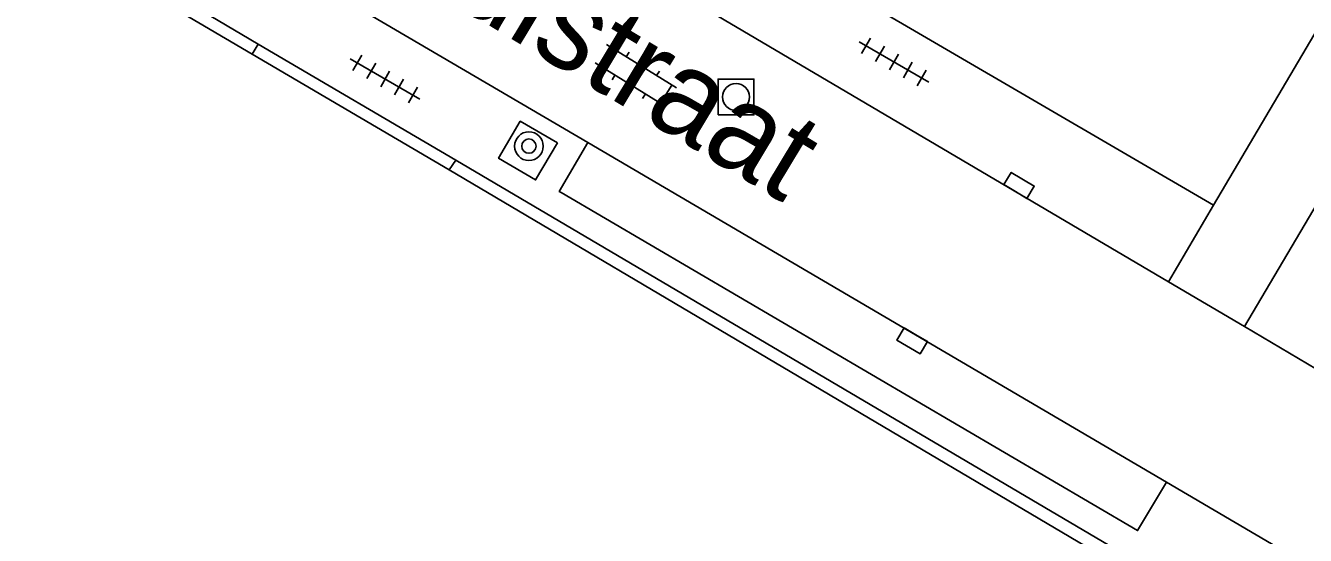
# Model space of a CAD drawing. Extents: x 132999 to 136000, y 398499 to 400501.
# Drawn here: x 133431.33 to 133467.1, y 399436.06 to 399450.3 of the extents above; entities that cross this region are included whole.
import ezdxf

# ---------------------------------------------------------------- set-up
doc = ezdxf.new("R2010")
doc.units = 0
for name, color, linetype in [('gg-afsc-hekwerk', 7, 'Continuous'), ('gg-anno-openbare ruimte label', 7, 'Continuous'), ('gg-knt-verharding', 7, 'Continuous'), ('gg-knt-verharding nz', 7, 'Continuous'), ('gt-grn-weggrens', 7, 'Continuous'), ('gt-symb-boom', 7, 'Continuous'), ('gt-symb-klinker verharding', 7, 'Continuous'), ('gt-symb-kolk', 7, 'Continuous'), ('gt-symb-rioolschacht', 7, 'Continuous'), ('gt-symb-tegel verharding', 7, 'Continuous')]:
    doc.layers.add(name, color=color, linetype=linetype)

# ---------------------------------------------------------------- blocks, each defined once
blk = doc.blocks.new('gt0-KOLK')
at = {"layer": 'gt-symb-kolk'}
blk.add_lwpolyline([(0, 0), (0.375, 0), (0.375, 0.4), (-0.375, 0.4), (-0.375, 0), (0, 0)], dxfattribs=at)
blk = doc.blocks.new('gt0-RS')
at = {"layer": 'gt-symb-rioolschacht'}
blk.add_lwpolyline([(-0.5, -0.5), (0.5, -0.5), (0.5, 0.5), (-0.5, 0.5)], close=True, dxfattribs=at)
blk.add_circle((0, 0), 0.375, dxfattribs=at)
blk = doc.blocks.new('gt0-KL1')
at = {"layer": 'gt-symb-klinker verharding'}
for p, q in [((-0.5, 0.3), (-0.5, 0.45)), ((0.5, 0.3), (0.5, 0.45)), ((-1.15, 0.3), (1.15, 0.3)), ((-1, -0.3), (-1, 0.3)), ((0, -0.3), (0, 0.3)), ((1, -0.3), (1, 0.3)), ((-1.15, -0.3), (1.15, -0.3)), ((-0.5, -0.45), (-0.5, -0.3)), ((0.5, -0.45), (0.5, -0.3))]:
    blk.add_line(p, q, dxfattribs=at)
blk = doc.blocks.new('gt0-TEG1')
at = {"layer": 'gt-symb-tegel verharding'}
for p, q in [((-1.125, 0), (1.125, 0)), ((-0.9, -0.25), (-0.9, 0.25)), ((-0.45, -0.25), (-0.45, 0.25)), ((0, -0.25), (0, 0.25)), ((0.45, -0.25), (0.45, 0.25)), ((0.9, -0.25), (0.9, 0.25))]:
    blk.add_line(p, q, dxfattribs=at)
blk = doc.blocks.new('gt0-BOOM')
at = {"layer": 'gt-symb-boom'}
for radius in [0.4, 0.2]:
    blk.add_circle((0, 0), radius, dxfattribs=at)

msp = doc.modelspace()

# ---------------------------------------------------------------- linework, layer by layer
at = {"layer": 'gg-afsc-hekwerk'}
for p, q in [((133443.165, 399446.269), (133437.659, 399449.504)), ((133465.673, 399432.969), (133443.165, 399446.269))]:
    msp.add_line(p, q, dxfattribs=at)
msp.add_lwpolyline([(133437.659, 399449.504), (133427.65, 399455.387), (133427.475, 399454.448)], dxfattribs=at)
at = {"layer": 'gg-knt-verharding'}
for p, q in [((133492.479, 399492.732), (133464.53, 399445.28)), ((133439.06, 399457.414), (133463.271, 399443.145)), ((133437.827, 399449.777), (133425.837, 399456.916)), ((133464.53, 399445.28), (133445.851, 399456.186)), ((133438.518, 399452.032), (133447.043, 399447.032)), ((133437.659, 399449.504), (133437.827, 399449.777)), ((133437.827, 399449.777), (133443.353, 399446.537)), ((133443.353, 399446.537), (133443.165, 399446.269)), ((133465.858, 399433.278), (133443.353, 399446.537)), ((133465.4, 399441.89), (133468.286, 399446.791)), ((133463.271, 399443.145), (133465.4, 399441.89)), ((133465.4, 399441.89), (133469.747, 399439.319)), ((133467.059, 399435.287), (133463.213, 399437.547))]:
    msp.add_line(p, q, dxfattribs=at)
for points in [[(133446.191, 399447.022), (133445.156, 399447.629), (133444.549, 399446.594), (133445.584, 399445.987), (133446.191, 399447.022)], [(133447.043, 399447.032), (133446.244, 399445.669), (133446.296, 399445.638)], [(133463.213, 399437.547), (133462.407, 399436.193), (133446.296, 399445.638)]]:
    msp.add_lwpolyline(points, dxfattribs=at)
at = {"layer": 'gg-knt-verharding nz'}
msp.add_line((133447.043, 399447.032), (133463.213, 399437.547), dxfattribs=at)
at = {"layer": 'gt-grn-weggrens'}
msp.add_line((133463.271, 399443.145), (133464.53, 399445.28), dxfattribs=at)

# ---------------------------------------------------------------- block references
at = {"layer": 'gt-symb-boom'}
msp.add_blockref('gt0-BOOM', (133445.396, 399446.932), dxfattribs=at)
at = {"layer": 'gt-symb-klinker verharding', "rotation": -31.671318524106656}
msp.add_blockref('gt0-KL1', (133448.383, 399448.909), dxfattribs=at)
at = {"layer": 'gt-symb-kolk'}
for p, rotation in [((133458.995, 399445.665), -30.796713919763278), ((133456.209, 399441.663), 149.66519417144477)]:
    msp.add_blockref('gt0-KOLK', p, dxfattribs=dict(at, rotation=rotation))
at = {"layer": 'gt-symb-rioolschacht'}
msp.add_blockref('gt0-RS', (133451.185, 399448.306), dxfattribs=at)
at = {"layer": 'gt-symb-tegel verharding'}
for p, rotation in [((133455.597, 399449.285), 149.99927221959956), ((133441.378, 399448.81), 149.99927221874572)]:
    msp.add_blockref('gt0-TEG1', p, dxfattribs=dict(at, rotation=rotation))

# ---------------------------------------------------------------- texts
at = {"layer": 'gg-anno-openbare ruimte label'}
msp.add_text('Monteverdistraat', height=2.5, rotation=328.9, dxfattribs=at).set_placement((133431.193, 399458.201))

doc.saveas('drawing.dxf')
